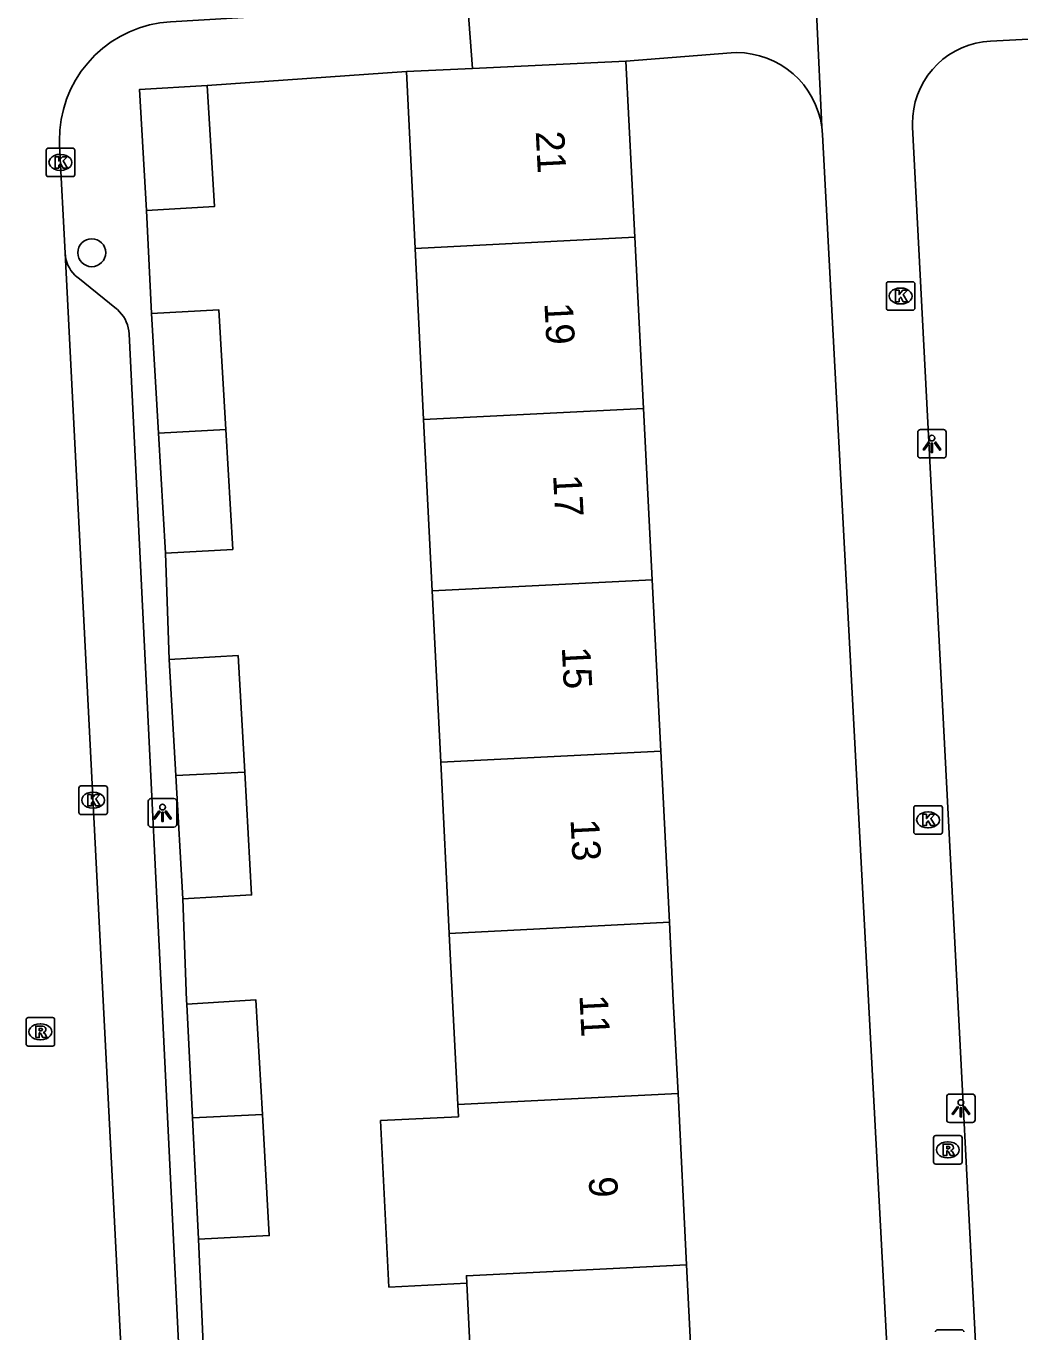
# Model space of a CAD drawing. Extents: x 161084 to 161928, y 385355 to 386522.
# Drawn here: x 161532.9 to 161567.76, y 385488.38 to 385534.17 of the extents above; entities that cross this region are included whole.
import ezdxf

# ---------------------------------------------------------------- set-up
doc = ezdxf.new("R2010")
doc.units = 0
for name, color, linetype in [('IMGEO_Boom', 7, 'Continuous'), ('IMGEO_Kolk', 7, 'Continuous'), ('IMGEO_Lichtpunt', 7, 'Continuous'), ('IMGEO_Muur', 7, 'Continuous'), ('IMGEO_Pand', 7, 'Continuous'), ('IMGEO_Pand_nummerreeks', 7, 'Continuous'), ('IMGEO_Rijbaan_lokaal_open', 7, 'Continuous'), ('IMGEO_Rioolput', 7, 'Continuous'), ('IMGEO_Voetpad_open', 7, 'Continuous')]:
    doc.layers.add(name, color=color, linetype=linetype)

msp = doc.modelspace()

# ---------------------------------------------------------------- linework, layer by layer
at = {"layer": 'IMGEO_Boom'}
msp.add_circle((161535.201, 385526.227), 0.489, dxfattribs=at)
at = {"layer": 'IMGEO_Kolk'}
for p, q in [((161533.6, 385528.97), (161533.6, 385529.822)), ((161533.675, 385529.896), (161534.527, 385529.896)), ((161534.088, 385529.676), (161534.113, 385529.676)), ((161534.601, 385529.822), (161534.601, 385528.97)), ((161534.111, 385529.116), (161534.086, 385529.116)), ((161534.527, 385528.896), (161533.675, 385528.896)), ((161563.073, 385524.283), (161563.073, 385525.135)), ((161563.148, 385525.209), (161564, 385525.209)), ((161563.561, 385524.989), (161563.586, 385524.989)), ((161564.074, 385525.135), (161564.074, 385524.283)), ((161563.584, 385524.429), (161563.559, 385524.429)), ((161564, 385524.209), (161563.148, 385524.209)), ((161534.822, 385507.524), (161535.674, 385507.524)), ((161534.747, 385506.598), (161534.747, 385507.45)), ((161535.235, 385507.304), (161535.26, 385507.304)), ((161535.748, 385507.45), (161535.748, 385506.598)), ((161535.258, 385506.744), (161535.233, 385506.744)), ((161564.036, 385505.907), (161564.036, 385506.759)), ((161564.111, 385506.833), (161564.963, 385506.833)), ((161564.524, 385506.613), (161564.549, 385506.613)), ((161565.037, 385506.759), (161565.037, 385505.907)), ((161535.674, 385506.524), (161534.822, 385506.524)), ((161564.963, 385505.833), (161564.111, 385505.833)), ((161564.547, 385506.053), (161564.522, 385506.053)), ((161564.867, 385488.452), (161565.719, 385488.452))]:
    msp.add_line(p, q, dxfattribs=at)
for points in [[(161533.6, 385528.97), (161533.6, 385529.822)], [(161533.675, 385529.896), (161534.527, 385529.896)], [(161533.921, 385529.596), (161534.044, 385529.596), (161534.044, 385529.445), (161534.174, 385529.596), (161534.338, 385529.596), (161534.192, 385529.445), (161534.345, 385529.196), (161534.193, 385529.196), (161534.108, 385529.36), (161534.044, 385529.293), (161534.044, 385529.196), (161533.921, 385529.196), (161533.921, 385529.596)], [(161534.601, 385529.822), (161534.601, 385528.97)], [(161534.527, 385528.896), (161533.675, 385528.896)], [(161563.073, 385524.283), (161563.073, 385525.135)], [(161563.148, 385525.209), (161564, 385525.209)], [(161563.394, 385524.909), (161563.517, 385524.909), (161563.517, 385524.758), (161563.647, 385524.909), (161563.811, 385524.909), (161563.665, 385524.758), (161563.818, 385524.509), (161563.666, 385524.509), (161563.581, 385524.673), (161563.517, 385524.606), (161563.517, 385524.509), (161563.394, 385524.509), (161563.394, 385524.909)], [(161564.074, 385525.135), (161564.074, 385524.283)], [(161564, 385524.209), (161563.148, 385524.209)], [(161534.822, 385507.524), (161535.674, 385507.524)], [(161534.747, 385506.598), (161534.747, 385507.45)], [(161535.068, 385507.224), (161535.191, 385507.224), (161535.191, 385507.073), (161535.321, 385507.224), (161535.485, 385507.224), (161535.339, 385507.073), (161535.492, 385506.824), (161535.34, 385506.824), (161535.255, 385506.988), (161535.191, 385506.921), (161535.191, 385506.824), (161535.068, 385506.824), (161535.068, 385507.224)], [(161535.748, 385507.45), (161535.748, 385506.598)], [(161564.036, 385505.907), (161564.036, 385506.759)], [(161564.111, 385506.833), (161564.963, 385506.833)], [(161565.037, 385506.759), (161565.037, 385505.907)], [(161535.674, 385506.524), (161534.822, 385506.524)], [(161564.357, 385506.533), (161564.48, 385506.533), (161564.48, 385506.382), (161564.61, 385506.533), (161564.774, 385506.533), (161564.628, 385506.382), (161564.781, 385506.133), (161564.629, 385506.133), (161564.544, 385506.297), (161564.48, 385506.23), (161564.48, 385506.133), (161564.357, 385506.133), (161564.357, 385506.533)], [(161564.963, 385505.833), (161564.111, 385505.833)], [(161564.867, 385488.452), (161565.719, 385488.452)]]:
    msp.add_lwpolyline(points, dxfattribs=at)
for centre, start, end in [((161533.677, 385529.82), 91.552, 178.448), ((161533.677, 385529.82), 91.552, 178.448), ((161534.525, 385529.82), 1.552, 88.448), ((161534.525, 385529.82), 1.552, 88.448), ((161533.677, 385528.972), 181.552, 268.448), ((161533.677, 385528.972), 181.552, 268.448), ((161534.525, 385528.972), 271.552, 358.448), ((161534.525, 385528.972), 271.552, 358.448), ((161563.15, 385525.133), 91.552, 178.448), ((161563.15, 385525.133), 91.552, 178.448), ((161563.998, 385525.133), 1.552, 88.448), ((161563.998, 385525.133), 1.552, 88.448), ((161563.15, 385524.285), 181.552, 268.448), ((161563.15, 385524.285), 181.552, 268.448), ((161563.998, 385524.285), 271.552, 358.448), ((161563.998, 385524.285), 271.552, 358.448), ((161534.824, 385507.448), 91.552, 178.448), ((161534.824, 385507.448), 91.552, 178.448), ((161535.672, 385507.448), 1.552, 88.448), ((161535.672, 385507.448), 1.552, 88.448), ((161534.824, 385506.6), 181.552, 268.448), ((161534.824, 385506.6), 181.552, 268.448), ((161535.672, 385506.6), 271.552, 358.448), ((161535.672, 385506.6), 271.552, 358.448), ((161564.113, 385506.757), 91.552, 178.448), ((161564.113, 385506.757), 91.552, 178.448), ((161564.961, 385506.757), 1.552, 88.448), ((161564.961, 385506.757), 1.552, 88.448), ((161564.113, 385505.909), 181.552, 268.448), ((161564.113, 385505.909), 181.552, 268.448), ((161564.961, 385505.909), 271.552, 358.448), ((161564.961, 385505.909), 271.552, 358.448), ((161564.869, 385488.376), 91.552, 178.448), ((161564.869, 385488.376), 91.552, 178.448), ((161565.717, 385488.376), 1.552, 88.448), ((161565.717, 385488.376), 1.552, 88.448)]:
    msp.add_arc(centre, 0.0765, start, end, dxfattribs=at)
for centre, major_axis, ratio, start_param, end_param in [((161534.087, 385529.396), (-0.387, 0.002), 0.722429, 4.712389, 7.853982), ((161534.112, 385529.396), (-0.39, 0.002), 0.717154, 1.570796, 4.712389), ((161563.56, 385524.709), (-0.387, 0.002), 0.722429, 4.712389, 7.853982), ((161563.585, 385524.709), (-0.39, 0.002), 0.717154, 1.570796, 4.712389), ((161535.234, 385507.024), (-0.387, 0.002), 0.722429, 4.712389, 7.853982), ((161535.259, 385507.024), (-0.39, 0.002), 0.717154, 1.570796, 4.712389), ((161564.523, 385506.333), (-0.387, 0.002), 0.722429, 4.712389, 7.853982), ((161564.548, 385506.333), (-0.39, 0.002), 0.717154, 1.570796, 4.712389)]:
    msp.add_ellipse(centre, major_axis=major_axis, ratio=ratio, start_param=start_param, end_param=end_param, dxfattribs=at)
at = {"layer": 'IMGEO_Lichtpunt'}
for p, q in [((161564.174, 385519.929), (161564.174, 385519.122)), ((161564.174, 385519.929), (161564.174, 385519.122)), ((161565.076, 385520.024), (161564.268, 385520.024)), ((161565.076, 385520.024), (161564.268, 385520.024)), ((161565.17, 385519.122), (161565.17, 385519.929)), ((161565.17, 385519.122), (161565.17, 385519.929)), ((161564.268, 385519.028), (161565.076, 385519.028)), ((161564.268, 385519.028), (161565.076, 385519.028)), ((161538.085, 385507.081), (161537.277, 385507.081)), ((161538.085, 385507.081), (161537.277, 385507.081)), ((161537.183, 385506.986), (161537.183, 385506.179)), ((161537.183, 385506.986), (161537.183, 385506.179)), ((161538.179, 385506.179), (161538.179, 385506.986)), ((161538.179, 385506.179), (161538.179, 385506.986)), ((161537.277, 385506.085), (161538.085, 385506.085)), ((161537.277, 385506.085), (161538.085, 385506.085)), ((161565.19, 385496.624), (161565.19, 385495.817)), ((161565.19, 385496.624), (161565.19, 385495.817)), ((161566.092, 385496.719), (161565.284, 385496.719)), ((161566.092, 385496.719), (161565.284, 385496.719)), ((161566.186, 385495.817), (161566.186, 385496.624)), ((161566.186, 385495.817), (161566.186, 385496.624)), ((161565.284, 385495.723), (161566.092, 385495.723)), ((161565.284, 385495.723), (161566.092, 385495.723))]:
    msp.add_line(p, q, dxfattribs=at)
for points in [[(161564.548, 385519.593), (161564.587, 385519.565), (161564.399, 385519.303), (161564.361, 385519.33), (161564.548, 385519.593)], [(161564.65, 385519.545), (161564.697, 385519.545), (161564.697, 385519.223), (161564.65, 385519.223), (161564.65, 385519.545)], [(161564.76, 385519.565), (161564.798, 385519.592), (161564.985, 385519.33), (161564.946, 385519.302), (161564.76, 385519.565)], [(161537.557, 385506.65), (161537.596, 385506.622), (161537.408, 385506.36), (161537.37, 385506.387), (161537.557, 385506.65)], [(161537.659, 385506.602), (161537.706, 385506.602), (161537.706, 385506.28), (161537.659, 385506.28), (161537.659, 385506.602)], [(161537.769, 385506.622), (161537.807, 385506.649), (161537.994, 385506.387), (161537.955, 385506.359), (161537.769, 385506.622)], [(161565.564, 385496.288), (161565.603, 385496.26), (161565.415, 385495.998), (161565.377, 385496.025), (161565.564, 385496.288)], [(161565.666, 385496.24), (161565.713, 385496.24), (161565.713, 385495.918), (161565.666, 385495.918), (161565.666, 385496.24)], [(161565.776, 385496.26), (161565.814, 385496.287), (161566.001, 385496.025), (161565.962, 385495.997), (161565.776, 385496.26)]]:
    msp.add_lwpolyline(points, dxfattribs=at)
for centre in [(161564.673, 385519.727), (161537.682, 385506.784), (161565.689, 385496.422)]:
    msp.add_circle(centre, 0.0994, dxfattribs=at)
for centre, start, end in [((161564.268, 385519.929), 90, 180), ((161564.268, 385519.929), 90, 180), ((161565.076, 385519.929), 0, 90), ((161565.076, 385519.929), 0, 90), ((161564.268, 385519.122), 180, 270), ((161564.268, 385519.122), 180, 270), ((161565.076, 385519.122), 270, 0), ((161565.076, 385519.122), 270, 360), ((161537.277, 385506.986), 90, 180), ((161537.277, 385506.986), 90, 180), ((161538.085, 385506.986), 0, 90), ((161538.085, 385506.986), 0, 90), ((161537.277, 385506.179), 180, 270), ((161537.277, 385506.179), 180, 270), ((161538.085, 385506.179), 270, 0), ((161538.085, 385506.179), 270, 360), ((161565.284, 385496.624), 90, 180), ((161565.284, 385496.624), 90, 180), ((161566.092, 385496.624), 0, 90), ((161566.092, 385496.624), 0, 90), ((161565.284, 385495.817), 180, 270), ((161565.284, 385495.817), 180, 270), ((161566.092, 385495.817), 270, 0), ((161566.092, 385495.817), 270, 360)]:
    msp.add_arc(centre, 0.0946, start, end, dxfattribs=at)
at = {"layer": 'IMGEO_Muur'}
msp.add_lwpolyline([(161539.251, 385532.091), (161546.24, 385532.579)], dxfattribs=at)
at = {"layer": 'IMGEO_Pand'}
for points in [[(161546.24, 385532.579), (161548.552, 385532.69)], [(161548.552, 385532.69), (161553.933, 385532.95)], [(161554.246, 385526.767), (161553.933, 385532.95)], [(161546.543, 385526.378), (161546.483, 385527.585), (161546.24, 385532.579)], [(161537.126, 385527.706), (161536.873, 385531.949), (161539.251, 385532.091)], [(161539.251, 385532.091), (161539.504, 385527.848), (161537.126, 385527.706)], [(161546.543, 385526.378), (161554.246, 385526.767)], [(161554.55, 385520.762), (161554.246, 385526.767)], [(161546.843, 385520.373), (161546.543, 385526.378)], [(161537.297, 385524.092), (161539.657, 385524.229), (161539.902, 385520.023)], [(161537.541, 385519.904), (161537.297, 385524.092)], [(161554.55, 385520.762), (161546.843, 385520.373)], [(161554.853, 385514.756), (161554.55, 385520.762)], [(161547.142, 385514.367), (161546.843, 385520.373)], [(161537.541, 385519.904), (161539.902, 385520.023)], [(161537.787, 385515.686), (161537.541, 385519.904)], [(161539.902, 385520.023), (161540.147, 385515.823), (161537.787, 385515.686)], [(161547.142, 385514.367), (161554.853, 385514.756)], [(161547.441, 385508.361), (161547.142, 385514.367)], [(161555.157, 385508.751), (161554.853, 385514.756)], [(161537.919, 385511.959), (161540.335, 385512.095), (161540.565, 385508.013)], [(161538.148, 385507.891), (161537.919, 385511.959)], [(161547.441, 385508.361), (161555.157, 385508.751)], [(161555.461, 385502.746), (161555.157, 385508.751)], [(161540.565, 385508.013), (161538.148, 385507.891)], [(161540.565, 385508.013), (161540.808, 385503.703), (161538.392, 385503.567)], [(161547.741, 385502.356), (161547.441, 385508.361)], [(161538.392, 385503.567), (161538.148, 385507.891)], [(161555.461, 385502.746), (161547.741, 385502.356)], [(161555.765, 385496.74), (161555.6, 385500), (161555.461, 385502.746)], [(161548.04, 385496.35), (161547.858, 385500), (161547.741, 385502.356)], [(161538.53, 385499.876), (161540.578, 385500), (161540.958, 385500.023), (161541.185, 385496.004)], [(161538.732, 385495.88), (161538.53, 385499.876)], [(161555.765, 385496.74), (161548.04, 385496.35)], [(161556.068, 385490.735), (161555.765, 385496.74)], [(161548.353, 385490.088), (161545.622, 385489.951), (161545.331, 385495.787), (161548.061, 385495.924), (161548.04, 385496.35)], [(161538.732, 385495.88), (161541.185, 385496.004)], [(161538.947, 385491.627), (161538.732, 385495.88)], [(161541.185, 385496.004), (161541.426, 385491.753), (161538.947, 385491.627)], [(161556.068, 385490.735), (161548.34, 385490.345), (161548.353, 385490.088)], [(161556.372, 385484.73), (161556.068, 385490.735)], [(161548.639, 385484.34), (161548.353, 385490.088)]]:
    msp.add_lwpolyline(points, dxfattribs=at)
at = {"layer": 'IMGEO_Rijbaan_lokaal_open'}
for points in [[(161541.306, 385534.519), (161537.962, 385534.323), (161537.594, 385534.285), (161537.231, 385534.214), (161536.875, 385534.111), (161536.53, 385533.977), (161536.199, 385533.812), (161535.883, 385533.618), (161535.586, 385533.397), (161535.31, 385533.151), (161535.057, 385532.88), (161534.83, 385532.589), (161534.629, 385532.278), (161534.457, 385531.95), (161534.315, 385531.608), (161534.204, 385531.255), (161534.125, 385530.894), (161534.078, 385530.526), (161534.065, 385530.156), (161534.07, 385529.976), (161534.263, 385526.211)], [(161537.272, 385467.377), (161535.606, 385500), (161534.263, 385526.211)]]:
    msp.add_lwpolyline(points, dxfattribs=at)
at = {"layer": 'IMGEO_Rioolput'}
for p, q in [((161532.897, 385498.475), (161532.897, 385499.327)), ((161532.972, 385499.401), (161533.824, 385499.401)), ((161533.898, 385499.327), (161533.898, 385498.475)), ((161533.385, 385499.181), (161533.41, 385499.181)), ((161533.824, 385498.401), (161532.972, 385498.401)), ((161533.408, 385498.621), (161533.383, 385498.621)), ((161564.729, 385494.336), (161564.729, 385495.188)), ((161564.804, 385495.262), (161565.656, 385495.262)), ((161565.73, 385495.188), (161565.73, 385494.336)), ((161565.217, 385495.042), (161565.242, 385495.042)), ((161565.656, 385494.262), (161564.804, 385494.262)), ((161565.24, 385494.482), (161565.215, 385494.482))]:
    msp.add_line(p, q, dxfattribs=at)
for points in [[(161532.897, 385498.475), (161532.897, 385499.327)], [(161532.972, 385499.401), (161533.824, 385499.401)], [(161533.898, 385499.327), (161533.898, 385498.475)], [(161533.486, 385499.099), (161533.234, 385499.101), (161533.234, 385498.701)], [(161533.234, 385498.701), (161533.358, 385498.701), (161533.358, 385498.863), (161533.369, 385498.863)], [(161533.412, 385499.02), (161533.358, 385499.02), (161533.358, 385498.939)], [(161533.358, 385498.939), (161533.41, 385498.939)], [(161533.416, 385498.834), (161533.487, 385498.701), (161533.627, 385498.701), (161533.562, 385498.827)], [(161533.824, 385498.401), (161532.972, 385498.401)], [(161564.729, 385494.336), (161564.729, 385495.188)], [(161564.804, 385495.262), (161565.656, 385495.262)], [(161565.73, 385495.188), (161565.73, 385494.336)], [(161565.318, 385494.96), (161565.066, 385494.962), (161565.066, 385494.562)], [(161565.066, 385494.562), (161565.19, 385494.562), (161565.19, 385494.724), (161565.201, 385494.724)], [(161565.244, 385494.881), (161565.19, 385494.881), (161565.19, 385494.8)], [(161565.19, 385494.8), (161565.242, 385494.8)], [(161565.248, 385494.695), (161565.319, 385494.562), (161565.459, 385494.562), (161565.394, 385494.688)], [(161565.656, 385494.262), (161564.804, 385494.262)]]:
    msp.add_lwpolyline(points, dxfattribs=at)
for centre, radius, start, end in [((161532.974, 385499.325), 0.0765, 91.552, 178.448), ((161532.974, 385499.325), 0.0765, 91.552, 178.448), ((161533.822, 385499.325), 0.0765, 1.552, 88.448), ((161533.822, 385499.325), 0.0765, 1.552, 88.448), ((161533.368, 385498.81), 0.0533, 26.0293, 88.6989), ((161533.394, 385499.128), 0.19, 274.7715, 282.9687), ((161533.418, 385498.924), 0.0964, 77.0061, 93.1865), ((161533.432, 385498.981), 0.0378, 276.6634, 79.6772), ((161533.485, 385498.989), 0.109, 350.3612, 89.416), ((161533.483, 385498.989), 0.112, 277.5842, 350.9817), ((161533.467, 385498.774), 0.108, 29.5134, 73.7905), ((161532.974, 385498.477), 0.0765, 181.552, 268.448), ((161532.974, 385498.477), 0.0765, 181.552, 268.448), ((161533.822, 385498.477), 0.0765, 271.552, 358.448), ((161533.822, 385498.477), 0.0765, 271.552, 358.448), ((161564.806, 385495.186), 0.0765, 91.552, 178.448), ((161564.806, 385495.186), 0.0765, 91.552, 178.448), ((161565.654, 385495.186), 0.0765, 1.552, 88.448), ((161565.654, 385495.186), 0.0765, 1.552, 88.448), ((161565.2, 385494.671), 0.0533, 26.0293, 88.6989), ((161565.226, 385494.989), 0.19, 274.7715, 282.9687), ((161565.25, 385494.785), 0.0964, 77.0061, 93.1865), ((161565.264, 385494.842), 0.0378, 276.6634, 79.6772), ((161565.317, 385494.85), 0.109, 350.3612, 89.416), ((161565.315, 385494.85), 0.112, 277.5842, 350.9817), ((161565.299, 385494.635), 0.108, 29.5134, 73.7905), ((161564.806, 385494.338), 0.0765, 181.552, 268.448), ((161564.806, 385494.338), 0.0765, 181.552, 268.448), ((161565.654, 385494.338), 0.0765, 271.552, 358.448), ((161565.654, 385494.338), 0.0765, 271.552, 358.448)]:
    msp.add_arc(centre, radius, start, end, dxfattribs=at)
for centre, major_axis, ratio, start_param, end_param in [((161533.384, 385498.901), (-0.387, 0.002), 0.722429, 4.712389, 7.853982), ((161533.409, 385498.901), (-0.39, 0.002), 0.717154, 1.570796, 4.712389), ((161565.216, 385494.762), (-0.387, 0.002), 0.722429, 4.712389, 7.853982), ((161565.241, 385494.762), (-0.39, 0.002), 0.717154, 1.570796, 4.712389)]:
    msp.add_ellipse(centre, major_axis=major_axis, ratio=ratio, start_param=start_param, end_param=end_param, dxfattribs=at)
at = {"layer": 'IMGEO_Voetpad_open'}
for points in [[(161560.807, 385530.642), (161560.46, 385538.188)], [(161548.552, 385532.69), (161548.39, 385534.858)], [(161574.948, 385534.081), (161566.721, 385533.651), (161566.464, 385533.626), (161566.21, 385533.577), (161565.962, 385533.507), (161565.721, 385533.414), (161565.489, 385533.3), (161565.268, 385533.166), (161565.06, 385533.013), (161564.867, 385532.841), (161564.689, 385532.654), (161564.53, 385532.451), (161564.389, 385532.234), (161564.267, 385532.006), (161564.167, 385531.768), (161564.088, 385531.522), (161564.032, 385531.27), (161563.998, 385531.014), (161563.988, 385530.756), (161563.991, 385530.632), (161565.576, 385500), (161567.496, 385462.875)], [(161553.933, 385532.95), (161557.627, 385533.239), (161557.826, 385533.245), (161558.095, 385533.232), (161558.363, 385533.196), (161558.625, 385533.135), (161558.882, 385533.052), (161559.13, 385532.945), (161559.367, 385532.817), (161559.592, 385532.669), (161559.803, 385532.501), (161559.998, 385532.314), (161560.176, 385532.111), (161560.335, 385531.893), (161560.473, 385531.662), (161560.591, 385531.419), (161560.686, 385531.167), (161560.758, 385530.907), (161560.807, 385530.642)], [(161539.251, 385532.091), (161546.24, 385532.579)], [(161560.807, 385530.642), (161560.832, 385530.373), (161562.447, 385500), (161564.433, 385462.644), (161564.436, 385462.514), (161564.426, 385462.301), (161564.397, 385462.09), (161564.349, 385461.882), (161564.283, 385461.68), (161564.199, 385461.484), (161564.098, 385461.296), (161563.981, 385461.118), (161563.848, 385460.951), (161563.701, 385460.797), (161563.54, 385460.657), (161563.368, 385460.531), (161563.185, 385460.422), (161562.993, 385460.329), (161562.793, 385460.254), (161562.588, 385460.196), (161562.378, 385460.158), (161562.166, 385460.138)], [(161537.297, 385524.092), (161537.126, 385527.706)], [(161534.263, 385526.211), (161534.275, 385526.104), (161534.296, 385525.999), (161534.327, 385525.896), (161534.366, 385525.796), (161534.415, 385525.7), (161534.472, 385525.609), (161534.537, 385525.523), (161534.609, 385525.443), (161534.688, 385525.371), (161534.709, 385525.353), (161536.063, 385524.262), (161536.101, 385524.23), (161536.178, 385524.156), (161536.249, 385524.076), (161536.312, 385523.989), (161536.367, 385523.898), (161536.413, 385523.801), (161536.451, 385523.701), (161536.48, 385523.598), (161536.499, 385523.493), (161536.509, 385523.386), (161537.657, 385500), (161539.087, 385470.737)], [(161537.919, 385511.959), (161537.787, 385515.686)], [(161538.53, 385499.876), (161538.525, 385500), (161538.392, 385503.567)], [(161539.114, 385487.949), (161538.947, 385491.627)]]:
    msp.add_lwpolyline(points, dxfattribs=at)

# ---------------------------------------------------------------- texts
at = {"layer": 'IMGEO_Pand_nummerreeks'}
for s, rotation, p in [('21', 272.8955, (161550.773, 385530.478)), ('19', 272.8955, (161551.078, 385524.462)), ('17', 272.8955, (161551.383, 385518.425)), ('15', 272.8955, (161551.688, 385512.388)), ('13', 272.8955, (161551.994, 385506.35)), ('11', 272.8949, (161552.306, 385500.183)), ('9', 272.8932, (161552.629, 385493.805))]:
    msp.add_text(s, height=1, rotation=rotation, dxfattribs=at).set_placement(p)

doc.saveas('drawing.dxf')
